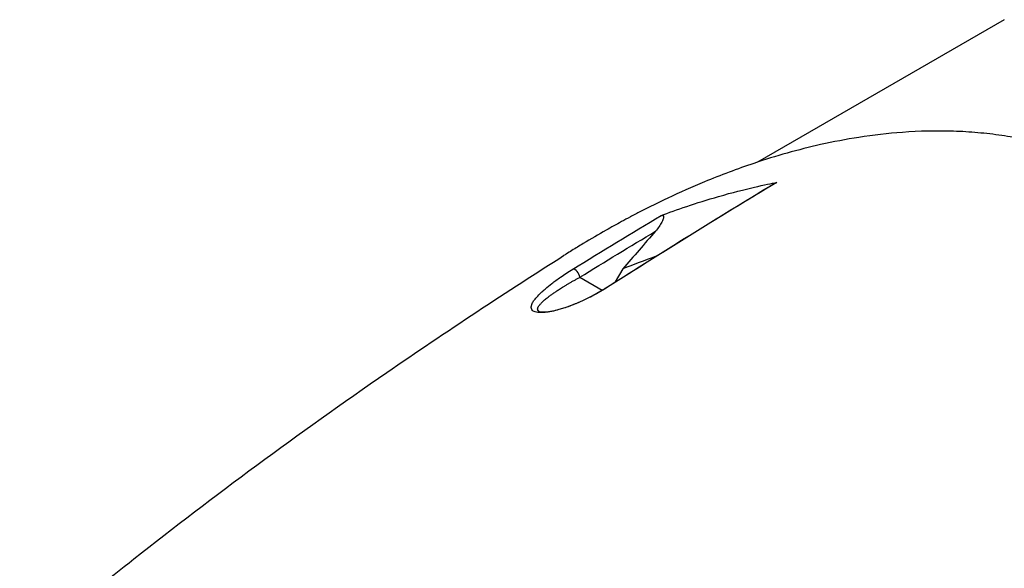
# Model space of a CAD drawing. Header units: millimetres. Extents: x 0 to 4378, y 0 to 2376.
# Tile 312 of 324: x 2548 to 2626, y 1546 to 1589. Entities that reach past the tile are written whole.
import ezdxf

# ---------------------------------------------------------------- set-up
doc = ezdxf.new("R2010")
doc.units = ezdxf.units.MM
doc.header["$LTSCALE"] = 0.2
doc.layers.add('01_Object Line', color=4, linetype='Continuous')

# ---------------------------------------------------------------- blocks, each defined once
blk = doc.blocks.new('A$C7c2cc22e_1')
for p, q in [((115.867, 555.458), (96.196, 544.101)), ((85.461, 535.587), (84.869, 534.562)), ((82.043, 534.925), (83.819, 533.899)), ((83.847, 533.883), (83.847, 533.883))]:
    blk.add_line(p, q)
for centre, major_axis, ratio, start_param, end_param in [((78.831, 471.204), (38.522, 64.028), 0.593124, 0.620941, 0.669647), ((81.698, 535.124), (-0.263, 0.426), 0.529149, 3.936186, 6.095298), ((84.31, 533.616), (-0.268, 0.422), 0.577218, 5.931078, 6.283186)]:
    blk.add_ellipse(centre, major_axis=major_axis, ratio=ratio, start_param=start_param, end_param=end_param)
for points, knots in [([(97.112, 417.445), (97.128, 417.455), (97.331, 417.585), (97.431, 417.649), (97.51, 417.7), (97.749, 417.854), (97.908, 417.957), (98.384, 418.269), (98.701, 418.479), (99.647, 419.115), (100.274, 419.549), (102.144, 420.877), (103.373, 421.797), (104.876, 422.976), (105.174, 423.213), (105.848, 423.755), (106.23, 424.066), (107.301, 424.952), (107.999, 425.544), (108.829, 426.267), (108.966, 426.388), (109.226, 426.616), (109.349, 426.725), (110.777, 427.993), (112.059, 429.188), (114.036, 431.116), (114.746, 431.826), (116.252, 433.37), (117.045, 434.207), (119.913, 437.319), (121.925, 439.669), (124.5, 442.893), (125.131, 443.702), (125.846, 444.641), (125.938, 444.762), (126.097, 444.973), (126.171, 445.07), (126.316, 445.263), (126.391, 445.363), (126.564, 445.595), (126.659, 445.723), (126.827, 445.952), (126.897, 446.048), (127.069, 446.285), (127.172, 446.428), (127.358, 446.689), (127.443, 446.807), (127.962, 447.543), (128.387, 448.167), (129.34, 449.616), (129.861, 450.446), (130.875, 452.139), (131.368, 453.002), (132.144, 454.432), (132.44, 454.996), (132.794, 455.693), (132.86, 455.822), (133.043, 456.188), (133.16, 456.426), (133.558, 457.244), (133.833, 457.831), (134.243, 458.737), (134.385, 459.058), (134.572, 459.49), (134.621, 459.602), (134.694, 459.774), (134.718, 459.83), (134.797, 460.016), (134.853, 460.147), (134.991, 460.476), (135.077, 460.681), (135.266, 461.136), (135.366, 461.379), (135.562, 461.86), (135.658, 462.097), (135.786, 462.416), (135.817, 462.494), (135.928, 462.771), (136.01, 462.977), (136.214, 463.494), (136.328, 463.788), (136.527, 464.303), (136.611, 464.523), (136.777, 464.959), (136.861, 465.181), (137.075, 465.752), (137.202, 466.096), (137.422, 466.701), (137.513, 466.953), (137.672, 467.397), (137.739, 467.586), (137.841, 467.874), (137.875, 467.972), (138.006, 468.346), (138.102, 468.623), (138.625, 470.151), (139.035, 471.408), (139.844, 474.031), (140.242, 475.402), (140.761, 477.313), (140.903, 477.851), (141.108, 478.651), (141.174, 478.911), (141.393, 479.788), (141.543, 480.411), (141.835, 481.671), (141.979, 482.314), (142.416, 484.354), (142.689, 485.755), (143.134, 488.311), (143.315, 489.465), (143.665, 491.97), (143.826, 493.324), (144.064, 495.763), (144.151, 496.85), (144.476, 502.116), (144.438, 506.266), (143.965, 511.172), (143.865, 512.039), (143.633, 513.733), (143.503, 514.563), (142.789, 518.574), (141.972, 521.66), (140.385, 525.896), (139.837, 527.175), (138.648, 529.603), (138.013, 530.754), (135.983, 534.009), (134.448, 535.974), (131.866, 538.578), (130.974, 539.377), (128.211, 541.569), (126.23, 542.787), (122.005, 544.729), (119.789, 545.443), (116.879, 546.034), (116.271, 546.139), (115.033, 546.318), (114.403, 546.39), (113.122, 546.503), (112.47, 546.542), (110.47, 546.607), (109.112, 546.577), (106.593, 546.392), (105.434, 546.258), (103.259, 545.919), (102.243, 545.725), (99.45, 545.1), (97.676, 544.599), (94.592, 543.563), (93.277, 543.068), (90.99, 542.119), (90.016, 541.686), (88.322, 540.885), (87.598, 540.528), (86.609, 540.02), (86.34, 539.879), (85.837, 539.612), (85.602, 539.486), (84.959, 539.136), (84.55, 538.909), (83.533, 538.332), (82.925, 537.977), (82.017, 537.43), (81.715, 537.245), (81.264, 536.966), (81.113, 536.872), (80.922, 536.751), (80.841, 536.7), (80.758, 536.648)], [-6.229962, -6.229962, -6.229962, -6.229962, -6.227864, -6.227864, -6.219552, -6.219552, -6.202929, -6.202929, -6.16968, -6.16968, -6.103208, -6.103208, -5.970065, -5.970065, -5.937453, -5.937453, -5.895346, -5.895346, -5.816119, -5.816119, -5.800362, -5.800362, -5.786281, -5.786281, -5.635887, -5.635887, -5.550128, -5.550128, -5.451964, -5.451964, -5.19041, -5.19041, -5.103809, -5.103809, -5.091041, -5.091041, -5.081268, -5.081268, -5.070806, -5.070806, -5.057101, -5.057101, -5.047416, -5.047416, -5.032993, -5.032993, -5.021064, -5.021064, -4.959513, -4.959513, -4.879662, -4.879662, -4.798866, -4.798866, -4.746913, -4.746913, -4.735039, -4.735039, -4.713278, -4.713278, -4.660559, -4.660559, -4.631405, -4.631405, -4.620962, -4.620962, -4.61581, -4.61581, -4.603824, -4.603824, -4.585775, -4.585775, -4.565126, -4.565126, -4.545061, -4.545061, -4.538129, -4.538129, -4.518662, -4.518662, -4.489931, -4.489931, -4.468034, -4.468034, -4.446173, -4.446173, -4.412022, -4.412022, -4.38742, -4.38742, -4.368644, -4.368644, -4.359076, -4.359076, -4.331844, -4.331844, -4.208918, -4.208918, -4.076245, -4.076245, -4.023995, -4.023995, -3.998904, -3.998904, -3.939656, -3.939656, -3.878964, -3.878964, -3.746371, -3.746371, -3.637173, -3.637173, -3.509455, -3.509455, -3.406658, -3.406658, -3.009825, -3.009825, -2.924337, -2.924337, -2.84138, -2.84138, -2.519502, -2.519502, -2.374871, -2.374871, -2.235834, -2.235834, -1.965462, -1.965462, -1.83333, -1.83333, -1.574796, -1.574796, -1.31765, -1.31765, -1.250405, -1.250405, -1.181884, -1.181884, -1.111813, -1.111813, -0.967968, -0.967968, -0.846322, -0.846322, -0.739809, -0.739809, -0.553416, -0.553416, -0.413606, -0.413606, -0.308754, -0.308754, -0.230175, -0.230175, -0.200698, -0.200698, -0.174921, -0.174921, -0.129811, -0.129811, -0.061984, -0.061984, -0.028133, -0.028133, -0.011208, -0.011208, -0.006486, -0.006486, -0.006486, -0.006486]), ([(88.521, 539.842), (89.7, 540.29), (91.302, 540.85), (95.306, 542.002), (96.953, 542.333), (97.732, 542.482)], [0.000001, 0.000001, 0.000001, 0.000001, 0.4106193, 0.4106193, 0.9148229, 0.9148229, 0.9148229, 0.9148229]), ([(97.532, 542.395), (97.538, 542.399), (97.544, 542.403), (97.582, 542.425), (97.616, 542.442), (97.677, 542.468), (97.705, 542.477), (97.732, 542.482)], [0.09292436, 0.09292436, 0.09292436, 0.09292436, 0.09635908, 0.09635908, 0.11517188, 0.11517188, 0.13071906, 0.13071906, 0.13071906, 0.13071906]), ([(97.612, 417.156), (97.659, 417.186), (98.065, 417.443), (98.953, 418.025), (99.286, 418.247), (100.282, 418.919), (100.942, 419.378), (102.911, 420.784), (104.207, 421.762), (105.837, 423.054), (106.195, 423.342), (106.968, 423.972), (107.378, 424.313), (108.879, 425.575), (109.95, 426.514), (111.603, 428.02), (112.201, 428.577), (114.374, 430.645), (115.919, 432.2), (120.372, 436.929), (125.657, 442.99), (130.267, 449.971), (131.231, 451.567), (132.577, 454.011), (133.006, 454.827), (133.582, 455.977), (133.742, 456.304), (134.209, 457.275), (134.509, 457.922), (134.889, 458.781), (134.978, 458.983), (135.128, 459.331), (135.189, 459.472), (135.307, 459.75), (135.364, 459.886), (135.479, 460.158), (135.538, 460.299), (135.824, 460.985), (136.047, 461.532), (136.503, 462.668), (136.735, 463.257), (137.387, 464.947), (137.796, 466.05), (138.582, 468.261), (138.959, 469.367), (139.702, 471.648), (140.065, 472.821), (140.772, 475.226), (141.116, 476.464), (141.608, 478.356), (141.772, 479.008), (142.198, 480.765), (142.445, 481.852), (142.938, 484.184), (143.178, 485.422), (143.61, 487.872), (143.801, 489.084), (144.134, 491.462), (144.277, 492.631), (144.631, 496.045), (144.784, 498.294), (144.967, 504.675), (144.778, 508.786), (144.118, 513.537), (143.996, 514.312), (143.346, 517.967), (142.629, 520.769), (140.267, 527.466), (138.347, 531.167), (135.263, 535.181), (134.615, 535.949), (132.912, 537.785), (131.822, 538.802), (129.504, 540.66), (128.282, 541.497), (127.001, 542.236)], [0.000001, 0.000001, 0.000001, 0.000001, 0.0174896, 0.0174896, 0.0280641, 0.0280641, 0.0492044, 0.0492044, 0.0915833, 0.0915833, 0.103829, 0.103829, 0.1177045, 0.1177045, 0.1548929, 0.1548929, 0.1762617, 0.1762617, 0.2332292, 0.2332292, 0.3447473, 0.3447473, 0.3768428, 0.3768428, 0.3928613, 0.3928613, 0.3992061, 0.3992061, 0.4115742, 0.4115742, 0.4153435, 0.4153435, 0.4181398, 0.4181398, 0.4207138, 0.4207138, 0.4231441, 0.4231441, 0.4328041, 0.4328041, 0.443145, 0.443145, 0.4624048, 0.4624048, 0.4815797, 0.4815797, 0.5018181, 0.5018181, 0.5229618, 0.5229618, 0.5340035, 0.5340035, 0.5527188, 0.5527188, 0.5738832, 0.5738832, 0.5945831, 0.5945831, 0.6145009, 0.6145009, 0.6528362, 0.6528362, 0.7241388, 0.7241388, 0.7381113, 0.7381113, 0.7906485, 0.7906485, 0.8696683, 0.8696683, 0.8893857, 0.8893857, 0.91901, 0.91901, 0.9486615, 0.9486615, 0.9486615, 0.9486615]), ([(88.521, 539.842), (88.542, 539.85), (88.562, 539.856), (88.602, 539.863), (88.62, 539.864), (88.657, 539.859), (88.673, 539.852), (88.703, 539.827), (88.713, 539.807), (88.727, 539.75), (88.725, 539.704), (88.694, 539.56), (88.65, 539.449), (88.466, 539.096), (88.283, 538.835), (88.079, 538.6)], [0, 0, 0, 0, 0.0072477, 0.0072477, 0.0143489, 0.0143489, 0.0228418, 0.0228418, 0.0339291, 0.0339291, 0.0510712, 0.0510712, 0.0783349, 0.0783349, 0.128202, 0.128202, 0.128202, 0.128202]), ([(88.079, 538.6), (87.642, 538.098), (87.206, 537.596), (86.333, 536.591), (85.897, 536.089), (85.461, 535.587)], [-0.4115069, -0.4115069, -0.4115069, -0.4115069, -0.2057535, -0.2057535, 0, 0, 0, 0]), ([(37.417, 505.055), (37.422, 505.059), (37.427, 505.064), (37.441, 505.075), (37.449, 505.082), (37.481, 505.109), (37.505, 505.129), (37.601, 505.21), (37.673, 505.27), (37.961, 505.513), (38.178, 505.695), (39.048, 506.424), (39.707, 506.972), (42.368, 509.167), (44.42, 510.823), (52.832, 517.46), (59.606, 522.464), (71.231, 530.486), (76.555, 533.989), (80.758, 536.648)], [0, 0, 0, 0, 0.00303, 0.00303, 0.007429, 0.007429, 0.020625, 0.020625, 0.060214, 0.060214, 0.178982, 0.178982, 0.535293, 0.535293, 1.604416, 1.604416, 4.815181, 4.815181, 6.883995, 6.883995, 6.883995, 6.883995]), ([(84.142, 534.066), (83.465, 533.636), (82.759, 533.264), (82.032, 532.945), (81.91, 532.891), (81.772, 532.833), (81.617, 532.771), (81.491, 532.72), (81.377, 532.675), (81.276, 532.638), (81.096, 532.571), (80.921, 532.51), (80.752, 532.456), (80.626, 532.416), (80.503, 532.379), (80.385, 532.346), (80.18, 532.288), (79.986, 532.242), (79.805, 532.205), (79.616, 532.167), (79.44, 532.14), (79.276, 532.123), (79.156, 532.111), (79.045, 532.104), (78.944, 532.104), (78.761, 532.102), (78.61, 532.121), (78.489, 532.159), (78.422, 532.18), (78.369, 532.204), (78.33, 532.23), (78.283, 532.261), (78.245, 532.301), (78.216, 532.349), (78.186, 532.399), (78.171, 532.459), (78.17, 532.528), (78.17, 532.546), (78.172, 532.568), (78.175, 532.593), (78.179, 532.617), (78.185, 532.645), (78.193, 532.677), (78.204, 532.72), (78.216, 532.758), (78.229, 532.791), (78.234, 532.803), (78.241, 532.818), (78.25, 532.838), (78.289, 532.922), (78.345, 533.012), (78.419, 533.109), (78.491, 533.203), (78.583, 533.311), (78.694, 533.431), (78.804, 533.55), (78.91, 533.657), (79.013, 533.754), (79.071, 533.808), (79.112, 533.845), (79.135, 533.866), (79.175, 533.902), (79.221, 533.944), (79.275, 533.989), (79.456, 534.145), (79.637, 534.293), (79.82, 534.433), (80.023, 534.59), (80.254, 534.758), (80.515, 534.938), (80.809, 535.141), (81.131, 535.351), (81.482, 535.568)], [0, 0, 0, 0, 0.125, 0.125, 0.125, 0.142857, 0.142857, 0.142857, 0.160714, 0.160714, 0.160714, 0.1875, 0.1875, 0.1875, 0.210358, 0.210358, 0.210358, 0.25, 0.25, 0.25, 0.28125, 0.28125, 0.28125, 0.3125, 0.3125, 0.3125, 0.375, 0.375, 0.375, 0.410714, 0.410714, 0.410714, 0.446429, 0.446429, 0.446429, 0.5, 0.5, 0.5, 0.518047, 0.518047, 0.518047, 0.535714, 0.535714, 0.535714, 0.559524, 0.559524, 0.559524, 0.571429, 0.571429, 0.571429, 0.642857, 0.642857, 0.642857, 0.696429, 0.696429, 0.696429, 0.75, 0.75, 0.75, 0.775, 0.775, 0.775, 0.8, 0.8, 0.8, 0.85, 0.85, 0.85, 0.925, 0.925, 0.925, 1, 1, 1, 1]), ([(78.811, 532.199), (78.823, 532.193), (78.894, 532.166), (79.157, 532.152), (79.338, 532.16), (79.75, 532.217), (79.983, 532.262), (80.46, 532.385), (80.703, 532.459), (81.195, 532.627), (81.449, 532.723), (82.013, 532.954), (82.324, 533.095), (82.984, 533.42), (83.33, 533.609), (83.783, 533.877), (83.915, 533.958), (84.042, 534.038)], [0, 0, 0, 0, 0.1105568, 0.1105568, 0.2081313, 0.2081313, 0.2963599, 0.2963599, 0.3743333, 0.3743333, 0.4545398, 0.4545398, 0.5577312, 0.5577312, 0.6877722, 0.6877722, 0.743719, 0.743719, 0.743719, 0.743719])]:
    blk.add_open_spline(points, degree=3, knots=knots)
for points in [[(84.042, 534.038), (88.539, 536.889), (93.036, 539.678), (97.532, 542.395)], [(97.732, 542.482), (92.994, 539.618), (88.445, 536.793), (84.142, 534.066)], [(81.482, 535.568), (83.827, 537.014), (86.173, 538.439), (88.521, 539.842)], [(82.043, 534.925), (84.054, 536.166), (86.066, 537.391), (88.079, 538.6)], [(78.949, 532.843), (78.95, 532.844), (78.95, 532.845), (78.951, 532.845)]]:
    blk.add_open_spline(points, degree=3)
blk.add_rational_spline([(78.811, 532.199), (78.718, 532.245), (78.683, 532.313), (78.695, 532.642), (79.067, 533.007), (80.211, 533.859), (80.99, 534.352), (82.043, 534.925)], [1.00000021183, 1.00000023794, 1.00000026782, 1.00000040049, 1.00000052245, 1.00000079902, 1.00000095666, 1.00000112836], degree=3, knots=[0.4203497, 0.4203497, 0.4203497, 0.4203497, 0.5, 0.5, 0.75, 0.75, 1, 1, 1, 1])

msp = doc.modelspace()

# ---------------------------------------------------------------- block references
at = {"layer": '01_Object Line'}
msp.add_blockref('A$C7c2cc22e_1', (2510.212, 1034.021), dxfattribs=at)

doc.saveas('drawing.dxf')
